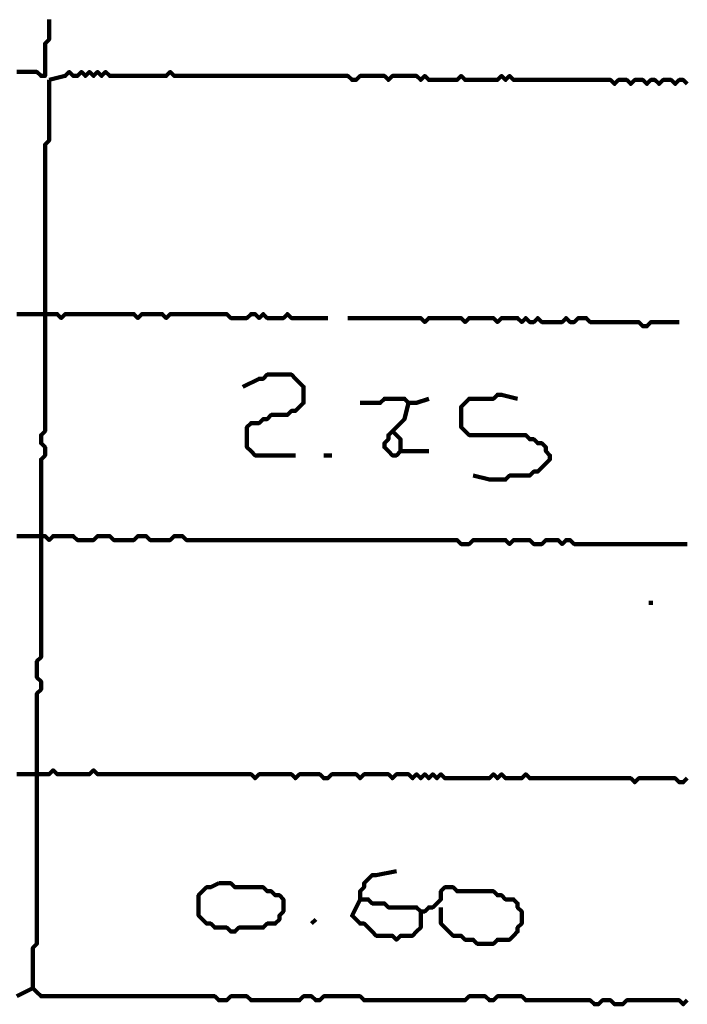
# Model space of a CAD drawing. Header units: metres. Extents: x 1959 to 4131, y 3282 to 4313.
# Tile 261 of 356: x 2426.92 to 2428.44, y 4294.63 to 4296.89. Entities that reach past the tile are written whole.
import ezdxf

# ---------------------------------------------------------------- set-up
doc = ezdxf.new("R2010")
doc.units = ezdxf.units.M
doc.layers.add('P', color=250, linetype='Continuous', lineweight=100)

msp = doc.modelspace()

# ---------------------------------------------------------------- linework, layer by layer
at = {"layer": 'P', "color": 0, "linetype": 'Continuous'}
for points in [[(2426.9125, 4296.7669), (2426.9217, 4296.7669), (2426.9309, 4296.7669), (2426.9402, 4296.7669), (2426.9494, 4296.7669), (2426.9586, 4296.7669), (2426.9679, 4296.7576), (2426.9771, 4296.7576), (2426.9771, 4296.7669), (2426.9771, 4296.7761), (2426.9771, 4296.7853), (2426.9771, 4296.7946), (2426.9771, 4296.8038), (2426.9771, 4296.813), (2426.9771, 4296.8223), (2426.9771, 4296.8315), (2426.9863, 4296.8407), (2426.9863, 4296.8499), (2426.9863, 4296.8592), (2426.9863, 4296.8684), (2426.9863, 4296.8776), (2426.9863, 4296.8869)], [(2426.9863, 4296.7484), (2427.0232, 4296.7576), (2427.0325, 4296.7669), (2427.0417, 4296.7576), (2427.0509, 4296.7576), (2427.0602, 4296.7669), (2427.0694, 4296.7576), (2427.0786, 4296.7669), (2427.0879, 4296.7576), (2427.0971, 4296.7669), (2427.1063, 4296.7576), (2427.1156, 4296.7669), (2427.1248, 4296.7576), (2427.134, 4296.7576), (2427.1432, 4296.7576), (2427.1525, 4296.7576), (2427.1617, 4296.7576), (2427.1709, 4296.7576), (2427.1802, 4296.7576), (2427.1894, 4296.7576), (2427.1986, 4296.7576), (2427.2079, 4296.7576), (2427.2171, 4296.7576), (2427.2263, 4296.7576), (2427.2356, 4296.7576), (2427.2448, 4296.7576), (2427.254, 4296.7576), (2427.2632, 4296.7669), (2427.2725, 4296.7576), (2427.2817, 4296.7576), (2427.2909, 4296.7576), (2427.3002, 4296.7576), (2427.3094, 4296.7576), (2427.3186, 4296.7576), (2427.3279, 4296.7576), (2427.3371, 4296.7576), (2427.3463, 4296.7576), (2427.3556, 4296.7576), (2427.3648, 4296.7576), (2427.374, 4296.7576), (2427.3832, 4296.7576), (2427.3925, 4296.7576), (2427.4017, 4296.7576), (2427.4109, 4296.7576), (2427.4202, 4296.7576), (2427.4294, 4296.7576), (2427.4386, 4296.7576), (2427.4479, 4296.7576), (2427.4571, 4296.7576), (2427.4663, 4296.7576), (2427.4756, 4296.7576), (2427.4848, 4296.7576), (2427.494, 4296.7576), (2427.5032, 4296.7576), (2427.5125, 4296.7576), (2427.5217, 4296.7576), (2427.5309, 4296.7576), (2427.5402, 4296.7576), (2427.5494, 4296.7576), (2427.5586, 4296.7576), (2427.5679, 4296.7576), (2427.5771, 4296.7576), (2427.5863, 4296.7576), (2427.5956, 4296.7576), (2427.6048, 4296.7576), (2427.614, 4296.7576), (2427.6232, 4296.7576), (2427.6325, 4296.7576), (2427.6417, 4296.7576), (2427.6509, 4296.7576), (2427.6602, 4296.7576), (2427.6694, 4296.7576), (2427.6786, 4296.7484), (2427.6879, 4296.7484), (2427.6971, 4296.7576), (2427.7063, 4296.7576), (2427.7156, 4296.7576), (2427.7248, 4296.7576), (2427.734, 4296.7576), (2427.7432, 4296.7576), (2427.7525, 4296.7576), (2427.7617, 4296.7484), (2427.7709, 4296.7576), (2427.7802, 4296.7576), (2427.7894, 4296.7576), (2427.7986, 4296.7576), (2427.8079, 4296.7576), (2427.8171, 4296.7576), (2427.8263, 4296.7576), (2427.8356, 4296.7484), (2427.8448, 4296.7576), (2427.854, 4296.7484), (2427.8632, 4296.7484), (2427.8725, 4296.7484), (2427.8817, 4296.7484), (2427.8909, 4296.7484), (2427.9002, 4296.7484), (2427.9094, 4296.7484), (2427.9186, 4296.7484), (2427.9279, 4296.7576), (2427.9371, 4296.7484), (2427.9463, 4296.7484), (2427.9556, 4296.7484), (2427.9648, 4296.7484), (2427.974, 4296.7484), (2427.9832, 4296.7484), (2427.9925, 4296.7484), (2428.0017, 4296.7484), (2428.0109, 4296.7484), (2428.0202, 4296.7576), (2428.0294, 4296.7484), (2428.0386, 4296.7576), (2428.0479, 4296.7484), (2428.0571, 4296.7484), (2428.0663, 4296.7484), (2428.0756, 4296.7484), (2428.0848, 4296.7484), (2428.094, 4296.7484), (2428.1032, 4296.7484), (2428.1125, 4296.7484), (2428.1217, 4296.7484), (2428.1309, 4296.7484), (2428.1402, 4296.7484), (2428.1494, 4296.7484), (2428.1586, 4296.7484), (2428.1679, 4296.7484), (2428.1771, 4296.7484), (2428.1863, 4296.7484), (2428.1956, 4296.7484), (2428.2048, 4296.7484), (2428.214, 4296.7484), (2428.2232, 4296.7484), (2428.2325, 4296.7484), (2428.2417, 4296.7484), (2428.2509, 4296.7484), (2428.2602, 4296.7484), (2428.2694, 4296.7484), (2428.2786, 4296.7392), (2428.2879, 4296.7484), (2428.2971, 4296.7484), (2428.3063, 4296.7484), (2428.3156, 4296.7392), (2428.3248, 4296.7484), (2428.334, 4296.7484), (2428.3432, 4296.7484), (2428.3525, 4296.7392), (2428.3617, 4296.7484), (2428.3709, 4296.7484), (2428.3802, 4296.7392), (2428.3894, 4296.7484), (2428.3986, 4296.7484), (2428.4079, 4296.7484), (2428.4171, 4296.7392), (2428.4263, 4296.7484), (2428.4356, 4296.7484), (2428.4448, 4296.7392)], [(2426.9863, 4296.7484), (2426.9863, 4296.7115), (2426.9863, 4296.7023), (2426.9863, 4296.693), (2426.9863, 4296.6838), (2426.9863, 4296.6746), (2426.9863, 4296.6653), (2426.9863, 4296.6561), (2426.9863, 4296.6469), (2426.9863, 4296.6376), (2426.9863, 4296.6284), (2426.9863, 4296.6192), (2426.9863, 4296.6099), (2426.9771, 4296.6007), (2426.9771, 4296.5915), (2426.9771, 4296.5823), (2426.9771, 4296.573), (2426.9771, 4296.5638), (2426.9771, 4296.5546), (2426.9771, 4296.5453), (2426.9771, 4296.5361), (2426.9771, 4296.5269), (2426.9771, 4296.5176), (2426.9771, 4296.5084), (2426.9771, 4296.4992), (2426.9771, 4296.4899), (2426.9771, 4296.4807), (2426.9771, 4296.4715), (2426.9771, 4296.4623), (2426.9771, 4296.453), (2426.9771, 4296.4438), (2426.9771, 4296.4346), (2426.9771, 4296.4253), (2426.9771, 4296.4161), (2426.9771, 4296.4069), (2426.9771, 4296.3976), (2426.9771, 4296.3884), (2426.9771, 4296.3792), (2426.9771, 4296.3699), (2426.9771, 4296.3607), (2426.9771, 4296.3515), (2426.9771, 4296.3423), (2426.9771, 4296.333), (2426.9771, 4296.3238), (2426.9771, 4296.3146), (2426.9771, 4296.3053), (2426.9771, 4296.2961), (2426.9771, 4296.2869), (2426.9771, 4296.2776), (2426.9771, 4296.2684), (2426.9771, 4296.2592), (2426.9771, 4296.2499), (2426.9771, 4296.2407), (2426.9771, 4296.2315), (2426.9771, 4296.2223), (2426.9771, 4296.213), (2426.9771, 4296.2038), (2426.9771, 4296.1946), (2426.9771, 4296.1853), (2426.9771, 4296.1761), (2426.9771, 4296.1669), (2426.9771, 4296.1576), (2426.9771, 4296.1484), (2426.9771, 4296.1392), (2426.9771, 4296.1299), (2426.9771, 4296.1207), (2426.9771, 4296.1115), (2426.9771, 4296.1023), (2426.9771, 4296.093), (2426.9771, 4296.0838), (2426.9771, 4296.0746), (2426.9771, 4296.0653), (2426.9771, 4296.0561), (2426.9771, 4296.0469), (2426.9771, 4296.0376), (2426.9771, 4296.0284), (2426.9771, 4296.0192), (2426.9771, 4296.0099), (2426.9771, 4296.0007), (2426.9771, 4295.9915), (2426.9771, 4295.9823), (2426.9771, 4295.973), (2426.9771, 4295.9638), (2426.9771, 4295.9546), (2426.9771, 4295.9453), (2426.9679, 4295.9361), (2426.9679, 4295.9269), (2426.9679, 4295.9176), (2426.9771, 4295.9084), (2426.9771, 4295.8992), (2426.9771, 4295.8899), (2426.9679, 4295.8807), (2426.9679, 4295.8715), (2426.9679, 4295.8623), (2426.9679, 4295.853), (2426.9679, 4295.8438), (2426.9679, 4295.8346), (2426.9679, 4295.8253), (2426.9679, 4295.8161), (2426.9679, 4295.8069), (2426.9679, 4295.7976), (2426.9679, 4295.7884), (2426.9679, 4295.7792), (2426.9679, 4295.7699), (2426.9679, 4295.7607), (2426.9679, 4295.7515), (2426.9679, 4295.7423), (2426.9679, 4295.733), (2426.9679, 4295.7238), (2426.9679, 4295.7146), (2426.9679, 4295.7053), (2426.9679, 4295.6961), (2426.9679, 4295.6869), (2426.9679, 4295.6776), (2426.9679, 4295.6684), (2426.9679, 4295.6592), (2426.9679, 4295.6499), (2426.9679, 4295.6407), (2426.9679, 4295.6315), (2426.9679, 4295.6223), (2426.9679, 4295.613), (2426.9679, 4295.6038), (2426.9679, 4295.5946), (2426.9679, 4295.5853), (2426.9679, 4295.5761), (2426.9679, 4295.5669), (2426.9679, 4295.5576), (2426.9679, 4295.5484), (2426.9679, 4295.5392), (2426.9679, 4295.5299), (2426.9679, 4295.5207), (2426.9679, 4295.5115), (2426.9679, 4295.5023), (2426.9679, 4295.493), (2426.9679, 4295.4838), (2426.9679, 4295.4746), (2426.9679, 4295.4653), (2426.9679, 4295.4561), (2426.9679, 4295.4469), (2426.9679, 4295.4376), (2426.9679, 4295.4284), (2426.9586, 4295.4192), (2426.9586, 4295.4099), (2426.9586, 4295.4007), (2426.9586, 4295.3915), (2426.9586, 4295.3823), (2426.9679, 4295.373), (2426.9679, 4295.3638), (2426.9679, 4295.3546), (2426.9586, 4295.3453), (2426.9586, 4295.3361), (2426.9586, 4295.3269), (2426.9586, 4295.3176), (2426.9586, 4295.3084), (2426.9586, 4295.2992), (2426.9586, 4295.2899), (2426.9586, 4295.2807), (2426.9586, 4295.2715), (2426.9586, 4295.2623), (2426.9586, 4295.253), (2426.9586, 4295.2438), (2426.9586, 4295.2346), (2426.9586, 4295.2253), (2426.9586, 4295.2161), (2426.9586, 4295.2069), (2426.9586, 4295.1976), (2426.9586, 4295.1884), (2426.9586, 4295.1792), (2426.9586, 4295.1699), (2426.9586, 4295.1607), (2426.9586, 4295.1515), (2426.9586, 4295.1423), (2426.9586, 4295.133), (2426.9586, 4295.1238), (2426.9586, 4295.1146), (2426.9586, 4295.1053), (2426.9586, 4295.0961), (2426.9586, 4295.0869), (2426.9586, 4295.0776), (2426.9586, 4295.0684), (2426.9586, 4295.0592), (2426.9586, 4295.0499), (2426.9586, 4295.0407), (2426.9586, 4295.0315), (2426.9586, 4295.0223), (2426.9586, 4295.013), (2426.9586, 4295.0038), (2426.9586, 4294.9946), (2426.9586, 4294.9853), (2426.9586, 4294.9761), (2426.9586, 4294.9669), (2426.9586, 4294.9576), (2426.9586, 4294.9484), (2426.9586, 4294.9392), (2426.9586, 4294.9299), (2426.9586, 4294.9207), (2426.9586, 4294.9115), (2426.9586, 4294.9023), (2426.9586, 4294.893), (2426.9586, 4294.8838), (2426.9586, 4294.8746), (2426.9586, 4294.8653), (2426.9586, 4294.8561), (2426.9586, 4294.8469), (2426.9586, 4294.8376), (2426.9586, 4294.8284), (2426.9586, 4294.8192), (2426.9586, 4294.8099), (2426.9586, 4294.8007), (2426.9586, 4294.7915), (2426.9586, 4294.7823), (2426.9586, 4294.773), (2426.9494, 4294.7638), (2426.9494, 4294.7546), (2426.9494, 4294.7453), (2426.9494, 4294.7361), (2426.9494, 4294.7269), (2426.9494, 4294.7176), (2426.9494, 4294.7084), (2426.9494, 4294.6992), (2426.9494, 4294.6899), (2426.9494, 4294.6807), (2426.9494, 4294.6715), (2426.9586, 4294.6623), (2426.9679, 4294.653), (2426.9771, 4294.653), (2426.9863, 4294.653), (2426.9956, 4294.653), (2427.0048, 4294.653), (2427.014, 4294.653), (2427.0232, 4294.653), (2427.0325, 4294.653), (2427.0417, 4294.653), (2427.0509, 4294.653), (2427.0602, 4294.653), (2427.0694, 4294.653), (2427.0786, 4294.653), (2427.0879, 4294.653), (2427.0971, 4294.653), (2427.1063, 4294.653), (2427.1156, 4294.653), (2427.1248, 4294.653), (2427.134, 4294.653), (2427.1432, 4294.653), (2427.1525, 4294.653), (2427.1617, 4294.653), (2427.1709, 4294.653), (2427.1802, 4294.653), (2427.1894, 4294.653), (2427.1986, 4294.653), (2427.2079, 4294.653), (2427.2171, 4294.653), (2427.2263, 4294.653), (2427.2356, 4294.653), (2427.2448, 4294.653), (2427.254, 4294.653), (2427.2632, 4294.653), (2427.2725, 4294.653), (2427.2817, 4294.653), (2427.2909, 4294.653), (2427.3002, 4294.653), (2427.3094, 4294.653), (2427.3186, 4294.653), (2427.3279, 4294.653), (2427.3371, 4294.653), (2427.3463, 4294.653), (2427.3556, 4294.653), (2427.3648, 4294.653), (2427.374, 4294.6438), (2427.3832, 4294.6438), (2427.3925, 4294.6438), (2427.4017, 4294.653), (2427.4109, 4294.653), (2427.4202, 4294.653), (2427.4294, 4294.653), (2427.4386, 4294.653), (2427.4479, 4294.6438), (2427.4571, 4294.6438), (2427.4663, 4294.6438), (2427.4756, 4294.6438), (2427.4848, 4294.6438), (2427.494, 4294.6438), (2427.5032, 4294.6438), (2427.5125, 4294.6438), (2427.5217, 4294.6438), (2427.5309, 4294.6438), (2427.5402, 4294.6438), (2427.5494, 4294.6438), (2427.5586, 4294.6438), (2427.5679, 4294.653), (2427.5771, 4294.653), (2427.5863, 4294.653), (2427.5956, 4294.6438), (2427.6048, 4294.6438), (2427.614, 4294.653), (2427.6232, 4294.653), (2427.6325, 4294.653), (2427.6417, 4294.653), (2427.6509, 4294.653), (2427.6602, 4294.653), (2427.6694, 4294.653), (2427.6786, 4294.653), (2427.6879, 4294.653), (2427.6971, 4294.653), (2427.7063, 4294.6438), (2427.7156, 4294.6438), (2427.7248, 4294.6438), (2427.734, 4294.6438), (2427.7432, 4294.6438), (2427.7525, 4294.6438), (2427.7617, 4294.6438), (2427.7709, 4294.6438), (2427.7802, 4294.6438), (2427.7894, 4294.6438), (2427.7986, 4294.6438), (2427.8079, 4294.6438), (2427.8171, 4294.6438), (2427.8263, 4294.6438), (2427.8356, 4294.6438), (2427.8448, 4294.6438), (2427.854, 4294.6438), (2427.8632, 4294.6438), (2427.8725, 4294.6438), (2427.8817, 4294.6438), (2427.8909, 4294.6438), (2427.9002, 4294.6438), (2427.9094, 4294.6438), (2427.9186, 4294.6438), (2427.9279, 4294.6438), (2427.9371, 4294.6438), (2427.9463, 4294.653), (2427.9556, 4294.653), (2427.9648, 4294.653), (2427.974, 4294.653), (2427.9832, 4294.653), (2427.9925, 4294.6438), (2428.0017, 4294.6438), (2428.0109, 4294.653), (2428.0202, 4294.653), (2428.0294, 4294.653), (2428.0386, 4294.653), (2428.0479, 4294.653), (2428.0571, 4294.653), (2428.0663, 4294.653), (2428.0756, 4294.6438), (2428.0848, 4294.6438), (2428.094, 4294.6438), (2428.1032, 4294.6438), (2428.1125, 4294.6438), (2428.1217, 4294.6438), (2428.1309, 4294.6438), (2428.1402, 4294.6438), (2428.1494, 4294.6438), (2428.1586, 4294.6438), (2428.1679, 4294.6438), (2428.1771, 4294.6438), (2428.1863, 4294.6438), (2428.1956, 4294.6438), (2428.2048, 4294.6438), (2428.214, 4294.6438), (2428.2232, 4294.6438), (2428.2325, 4294.6346), (2428.2417, 4294.6346), (2428.2509, 4294.6438), (2428.2602, 4294.6438), (2428.2694, 4294.6438), (2428.2786, 4294.6346), (2428.2879, 4294.6346), (2428.2971, 4294.6346), (2428.3063, 4294.6438), (2428.3156, 4294.6438), (2428.3248, 4294.6438), (2428.334, 4294.6438), (2428.3432, 4294.6438), (2428.3525, 4294.6438), (2428.3617, 4294.6438), (2428.3709, 4294.6438), (2428.3802, 4294.6438), (2428.3894, 4294.6438), (2428.3986, 4294.6438), (2428.4079, 4294.6438), (2428.4171, 4294.6438), (2428.4263, 4294.6438), (2428.4356, 4294.6346), (2428.4448, 4294.6438)], [(2426.9125, 4296.213), (2426.9217, 4296.213), (2426.9309, 4296.213), (2426.9402, 4296.213), (2426.9494, 4296.213), (2426.9586, 4296.213), (2426.9679, 4296.213), (2426.9771, 4296.213), (2426.9863, 4296.213), (2426.9956, 4296.213), (2427.0048, 4296.213), (2427.014, 4296.2038), (2427.0232, 4296.213), (2427.0325, 4296.213), (2427.0417, 4296.213), (2427.0509, 4296.213), (2427.0602, 4296.213), (2427.0694, 4296.213), (2427.0786, 4296.213), (2427.0879, 4296.213), (2427.0971, 4296.213), (2427.1063, 4296.213), (2427.1156, 4296.213), (2427.1248, 4296.213), (2427.134, 4296.213), (2427.1432, 4296.213), (2427.1525, 4296.213), (2427.1617, 4296.213), (2427.1709, 4296.213), (2427.1802, 4296.213), (2427.1894, 4296.2038), (2427.1986, 4296.213), (2427.2079, 4296.213), (2427.2171, 4296.213), (2427.2263, 4296.213), (2427.2356, 4296.213), (2427.2448, 4296.213), (2427.254, 4296.2038), (2427.2632, 4296.213), (2427.2725, 4296.213), (2427.2817, 4296.213), (2427.2909, 4296.213), (2427.3002, 4296.213), (2427.3094, 4296.213), (2427.3186, 4296.213), (2427.3279, 4296.213), (2427.3371, 4296.213), (2427.3463, 4296.213), (2427.3556, 4296.213), (2427.3648, 4296.213), (2427.374, 4296.213), (2427.3832, 4296.213), (2427.3925, 4296.213), (2427.4017, 4296.2038), (2427.4109, 4296.2038), (2427.4202, 4296.2038), (2427.4294, 4296.2038), (2427.4386, 4296.2038), (2427.4479, 4296.213), (2427.4571, 4296.213), (2427.4663, 4296.2038), (2427.4756, 4296.213), (2427.4848, 4296.2038), (2427.494, 4296.2038), (2427.5032, 4296.2038), (2427.5125, 4296.2038), (2427.5217, 4296.2038), (2427.5309, 4296.213), (2427.5402, 4296.2038), (2427.5494, 4296.2038), (2427.5586, 4296.2038), (2427.5679, 4296.2038), (2427.5771, 4296.2038), (2427.5863, 4296.2038), (2427.6232, 4296.2038)], [(2427.6694, 4296.2038), (2427.7063, 4296.2038), (2427.7156, 4296.2038), (2427.7248, 4296.2038), (2427.734, 4296.2038), (2427.7432, 4296.2038), (2427.7525, 4296.2038), (2427.7617, 4296.2038), (2427.7709, 4296.2038), (2427.7802, 4296.2038), (2427.7894, 4296.2038), (2427.7986, 4296.2038), (2427.8079, 4296.2038), (2427.8171, 4296.2038), (2427.8263, 4296.2038), (2427.8356, 4296.2038), (2427.8448, 4296.1946), (2427.854, 4296.2038), (2427.8632, 4296.2038), (2427.8725, 4296.2038), (2427.8817, 4296.2038), (2427.8909, 4296.2038), (2427.9002, 4296.2038), (2427.9094, 4296.2038), (2427.9186, 4296.2038), (2427.9279, 4296.2038), (2427.9371, 4296.1946), (2427.9463, 4296.2038), (2427.9556, 4296.2038), (2427.9648, 4296.2038), (2427.974, 4296.2038), (2427.9832, 4296.2038), (2427.9925, 4296.2038), (2428.0017, 4296.2038), (2428.0109, 4296.1946), (2428.0202, 4296.2038), (2428.0294, 4296.2038), (2428.0386, 4296.2038), (2428.0479, 4296.2038), (2428.0571, 4296.2038), (2428.0663, 4296.1946), (2428.0756, 4296.2038), (2428.0848, 4296.1946), (2428.094, 4296.1946), (2428.1032, 4296.2038), (2428.1125, 4296.1946), (2428.1217, 4296.1946), (2428.1309, 4296.1946), (2428.1402, 4296.1946), (2428.1494, 4296.1946), (2428.1586, 4296.1946), (2428.1679, 4296.2038), (2428.1771, 4296.1946), (2428.1863, 4296.1946), (2428.1956, 4296.2038), (2428.2048, 4296.2038), (2428.214, 4296.2038), (2428.2232, 4296.1946), (2428.2325, 4296.1946), (2428.2417, 4296.1946), (2428.2509, 4296.1946), (2428.2602, 4296.1946), (2428.2694, 4296.1946), (2428.2786, 4296.1946), (2428.2879, 4296.1946), (2428.2971, 4296.1946), (2428.3063, 4296.1946), (2428.3156, 4296.1946), (2428.3248, 4296.1946), (2428.334, 4296.1946), (2428.3432, 4296.1853), (2428.3525, 4296.1853), (2428.3617, 4296.1946), (2428.3709, 4296.1946), (2428.3802, 4296.1946), (2428.3894, 4296.1946), (2428.4263, 4296.1946)], [(2427.4294, 4296.0469), (2427.4663, 4296.0653), (2427.4756, 4296.0653), (2427.4848, 4296.0746), (2427.494, 4296.0746), (2427.5032, 4296.0746), (2427.5125, 4296.0746), (2427.5217, 4296.0746), (2427.5309, 4296.0746), (2427.5402, 4296.0746), (2427.5494, 4296.0653), (2427.5586, 4296.0561), (2427.5679, 4296.0469), (2427.5679, 4296.0376), (2427.5679, 4296.0284), (2427.5679, 4296.0192), (2427.5679, 4296.0099), (2427.5586, 4296.0007), (2427.5494, 4295.9915), (2427.5402, 4295.9915), (2427.5309, 4295.9823), (2427.5217, 4295.9823), (2427.5125, 4295.9823), (2427.5032, 4295.9823), (2427.494, 4295.9823), (2427.4848, 4295.973), (2427.4756, 4295.973), (2427.4663, 4295.9638), (2427.4571, 4295.9638), (2427.4479, 4295.9638), (2427.4386, 4295.9546), (2427.4386, 4295.9453), (2427.4386, 4295.9361), (2427.4386, 4295.9269), (2427.4386, 4295.9176), (2427.4386, 4295.9084), (2427.4479, 4295.8992), (2427.4571, 4295.8899), (2427.4663, 4295.8899), (2427.4756, 4295.8899), (2427.4848, 4295.8899), (2427.494, 4295.8899), (2427.5032, 4295.8899), (2427.5125, 4295.8899), (2427.5494, 4295.8899)], [(2427.6971, 4296.0099), (2427.734, 4296.0099), (2427.7432, 4296.0099), (2427.7525, 4296.0192), (2427.7617, 4296.0192), (2427.7709, 4296.0192), (2427.7802, 4296.0192), (2427.7894, 4296.0192), (2427.7986, 4296.0192), (2427.8079, 4296.0099), (2427.8171, 4296.0099), (2427.8263, 4296.0099), (2427.854, 4296.0192)], [(2427.9556, 4295.8438), (2427.9925, 4295.8346), (2428.0017, 4295.8346), (2428.0109, 4295.8346), (2428.0202, 4295.8346), (2428.0294, 4295.8346), (2428.0386, 4295.8438), (2428.0479, 4295.8438), (2428.0571, 4295.8438), (2428.0663, 4295.8438), (2428.0756, 4295.8438), (2428.0848, 4295.8438), (2428.094, 4295.853), (2428.1032, 4295.853), (2428.1125, 4295.8623), (2428.1217, 4295.8715), (2428.1309, 4295.8807), (2428.1309, 4295.8899), (2428.1217, 4295.8992), (2428.1217, 4295.9084), (2428.1125, 4295.9176), (2428.1032, 4295.9176), (2428.094, 4295.9269), (2428.0848, 4295.9269), (2428.0756, 4295.9361), (2428.0663, 4295.9361), (2428.0571, 4295.9361), (2428.0479, 4295.9361), (2428.0386, 4295.9361), (2428.0294, 4295.9361), (2428.0202, 4295.9361), (2428.0109, 4295.9361), (2428.0017, 4295.9361), (2427.9925, 4295.9361), (2427.9832, 4295.9361), (2427.974, 4295.9361), (2427.9648, 4295.9361), (2427.9556, 4295.9361), (2427.9463, 4295.9361), (2427.9371, 4295.9453), (2427.9279, 4295.9546), (2427.9279, 4295.9638), (2427.9279, 4295.973), (2427.9279, 4295.9823), (2427.9279, 4295.9915), (2427.9279, 4296.0007), (2427.9371, 4296.0099), (2427.9463, 4296.0192), (2427.9556, 4296.0192), (2427.9648, 4296.0192), (2427.974, 4296.0192), (2427.9832, 4296.0192), (2427.9925, 4296.0192), (2428.0017, 4296.0192), (2428.0109, 4296.0284), (2428.0202, 4296.0284), (2428.0571, 4296.0192)], [(2427.8079, 4296.0099), (2427.7986, 4295.973), (2427.7894, 4295.9638), (2427.7802, 4295.9546), (2427.7709, 4295.9453), (2427.7617, 4295.9361), (2427.7617, 4295.9269), (2427.7525, 4295.9176), (2427.7525, 4295.9084), (2427.7617, 4295.8992), (2427.7709, 4295.8899), (2427.7802, 4295.8899), (2427.7894, 4295.8992), (2427.7894, 4295.9084), (2427.7894, 4295.9176), (2427.7894, 4295.9269), (2427.7709, 4295.9453)], [(2427.614, 4295.8899), (2427.6325, 4295.8899)], [(2427.7894, 4295.8992), (2427.8079, 4295.8992), (2427.8171, 4295.8992), (2427.8263, 4295.8992), (2427.854, 4295.8992)], [(2426.9125, 4295.7053), (2426.9217, 4295.7053), (2426.9309, 4295.7053), (2426.9402, 4295.7053), (2426.9494, 4295.7053), (2426.9586, 4295.7053), (2426.9679, 4295.7053), (2426.9771, 4295.7053), (2426.9863, 4295.6961), (2426.9956, 4295.7053), (2427.0048, 4295.7053), (2427.014, 4295.7053), (2427.0232, 4295.7053), (2427.0325, 4295.7053), (2427.0417, 4295.7053), (2427.0509, 4295.6961), (2427.0602, 4295.6961), (2427.0694, 4295.6961), (2427.0786, 4295.6961), (2427.0879, 4295.6961), (2427.0971, 4295.7053), (2427.1063, 4295.7053), (2427.1156, 4295.7053), (2427.1248, 4295.7053), (2427.134, 4295.6961), (2427.1432, 4295.6961), (2427.1525, 4295.6961), (2427.1617, 4295.6961), (2427.1709, 4295.6961), (2427.1802, 4295.6961), (2427.1894, 4295.7053), (2427.1986, 4295.7053), (2427.2079, 4295.7053), (2427.2171, 4295.6961), (2427.2263, 4295.6961), (2427.2356, 4295.6961), (2427.2448, 4295.6961), (2427.254, 4295.6961), (2427.2632, 4295.6961), (2427.2725, 4295.7053), (2427.2817, 4295.7053), (2427.2909, 4295.7053), (2427.3002, 4295.6961), (2427.3094, 4295.6961), (2427.3186, 4295.6961), (2427.3279, 4295.6961), (2427.3371, 4295.6961), (2427.3463, 4295.6961), (2427.3556, 4295.6961), (2427.3648, 4295.6961), (2427.374, 4295.6961), (2427.3832, 4295.6961), (2427.3925, 4295.6961), (2427.4017, 4295.6961), (2427.4109, 4295.6961), (2427.4202, 4295.6961), (2427.4294, 4295.6961), (2427.4386, 4295.6961), (2427.4479, 4295.6961), (2427.4571, 4295.6961), (2427.4663, 4295.6961), (2427.4756, 4295.6961), (2427.4848, 4295.6961), (2427.494, 4295.6961), (2427.5032, 4295.6961), (2427.5125, 4295.6961), (2427.5217, 4295.6961), (2427.5309, 4295.6961), (2427.5402, 4295.6961), (2427.5494, 4295.6961), (2427.5586, 4295.6961), (2427.5679, 4295.6961), (2427.5771, 4295.6961), (2427.5863, 4295.6961), (2427.5956, 4295.6961), (2427.6048, 4295.6961), (2427.614, 4295.6961), (2427.6232, 4295.6961), (2427.6325, 4295.6961), (2427.6417, 4295.6961), (2427.6509, 4295.6961), (2427.6602, 4295.6961), (2427.6694, 4295.6961), (2427.6786, 4295.6961), (2427.6879, 4295.6961), (2427.6971, 4295.6961), (2427.7063, 4295.6961), (2427.7156, 4295.6961), (2427.7248, 4295.6961), (2427.734, 4295.6961), (2427.7432, 4295.6961), (2427.7525, 4295.6961), (2427.7617, 4295.6961), (2427.7709, 4295.6961), (2427.7802, 4295.6961), (2427.7894, 4295.6961), (2427.7986, 4295.6961), (2427.8079, 4295.6961), (2427.8171, 4295.6961), (2427.8263, 4295.6961), (2427.8356, 4295.6961), (2427.8448, 4295.6961), (2427.854, 4295.6961), (2427.8632, 4295.6961), (2427.8725, 4295.6961), (2427.8817, 4295.6961), (2427.8909, 4295.6961), (2427.9002, 4295.6961), (2427.9094, 4295.6961), (2427.9186, 4295.6961), (2427.9279, 4295.6869), (2427.9371, 4295.6869), (2427.9463, 4295.6869), (2427.9556, 4295.6961), (2427.9648, 4295.6961), (2427.974, 4295.6961), (2427.9832, 4295.6961), (2427.9925, 4295.6961), (2428.0017, 4295.6961), (2428.0109, 4295.6961), (2428.0202, 4295.6961), (2428.0294, 4295.6961), (2428.0386, 4295.6869), (2428.0479, 4295.6961), (2428.0571, 4295.6961), (2428.0663, 4295.6961), (2428.0756, 4295.6961), (2428.0848, 4295.6961), (2428.094, 4295.6869), (2428.1032, 4295.6869), (2428.1125, 4295.6869), (2428.1217, 4295.6961), (2428.1309, 4295.6961), (2428.1402, 4295.6961), (2428.1494, 4295.6961), (2428.1586, 4295.6869), (2428.1679, 4295.6961), (2428.1771, 4295.6961), (2428.1863, 4295.6869), (2428.1956, 4295.6869), (2428.2048, 4295.6869), (2428.214, 4295.6869), (2428.2232, 4295.6869), (2428.2325, 4295.6869), (2428.2417, 4295.6869), (2428.2509, 4295.6869), (2428.2602, 4295.6869), (2428.2694, 4295.6869), (2428.2786, 4295.6869), (2428.2879, 4295.6869), (2428.2971, 4295.6869), (2428.3063, 4295.6869), (2428.3156, 4295.6869), (2428.3248, 4295.6869), (2428.334, 4295.6869), (2428.3432, 4295.6869), (2428.3525, 4295.6869), (2428.3617, 4295.6869), (2428.3709, 4295.6869), (2428.3802, 4295.6869), (2428.3894, 4295.6869), (2428.3986, 4295.6869), (2428.4079, 4295.6869), (2428.4171, 4295.6869), (2428.4263, 4295.6869), (2428.4356, 4295.6869), (2428.4448, 4295.6869)], [(2428.3617, 4295.5576), (2428.3617, 4295.5484)], [(2426.9125, 4295.1607), (2426.9217, 4295.1607), (2426.9309, 4295.1607), (2426.9402, 4295.1607), (2426.9494, 4295.1607), (2426.9586, 4295.1607), (2426.9679, 4295.1607), (2426.9771, 4295.1607), (2426.9863, 4295.1607), (2426.9956, 4295.1699), (2427.0048, 4295.1607), (2427.014, 4295.1607), (2427.0232, 4295.1607), (2427.0325, 4295.1607), (2427.0417, 4295.1607), (2427.0509, 4295.1607), (2427.0602, 4295.1607), (2427.0694, 4295.1607), (2427.0786, 4295.1607), (2427.0879, 4295.1699), (2427.0971, 4295.1607), (2427.1063, 4295.1607), (2427.1156, 4295.1607), (2427.1248, 4295.1607), (2427.134, 4295.1607), (2427.1432, 4295.1607), (2427.1525, 4295.1607), (2427.1617, 4295.1607), (2427.1709, 4295.1607), (2427.1802, 4295.1607), (2427.1894, 4295.1607), (2427.1986, 4295.1607), (2427.2079, 4295.1607), (2427.2171, 4295.1607), (2427.2263, 4295.1607), (2427.2356, 4295.1607), (2427.2448, 4295.1607), (2427.254, 4295.1607), (2427.2632, 4295.1607), (2427.2725, 4295.1607), (2427.2817, 4295.1607), (2427.2909, 4295.1607), (2427.3002, 4295.1607), (2427.3094, 4295.1607), (2427.3186, 4295.1607), (2427.3279, 4295.1607), (2427.3371, 4295.1607), (2427.3463, 4295.1607), (2427.3556, 4295.1607), (2427.3648, 4295.1607), (2427.374, 4295.1607), (2427.3832, 4295.1607), (2427.3925, 4295.1607), (2427.4017, 4295.1607), (2427.4109, 4295.1607), (2427.4202, 4295.1607), (2427.4294, 4295.1607), (2427.4386, 4295.1607), (2427.4479, 4295.1607), (2427.4571, 4295.1515), (2427.4663, 4295.1607), (2427.4756, 4295.1607), (2427.4848, 4295.1607), (2427.494, 4295.1607), (2427.5032, 4295.1607), (2427.5125, 4295.1607), (2427.5217, 4295.1607), (2427.5309, 4295.1607), (2427.5402, 4295.1607), (2427.5494, 4295.1515), (2427.5586, 4295.1607), (2427.5679, 4295.1607), (2427.5771, 4295.1607), (2427.5863, 4295.1607), (2427.5956, 4295.1607), (2427.6048, 4295.1607), (2427.614, 4295.1515), (2427.6232, 4295.1515), (2427.6325, 4295.1607), (2427.6417, 4295.1607), (2427.6509, 4295.1607), (2427.6602, 4295.1607), (2427.6694, 4295.1607), (2427.6786, 4295.1607), (2427.6879, 4295.1607), (2427.6971, 4295.1515), (2427.7063, 4295.1607), (2427.7156, 4295.1607), (2427.7248, 4295.1607), (2427.734, 4295.1607), (2427.7432, 4295.1607), (2427.7525, 4295.1607), (2427.7617, 4295.1607), (2427.7709, 4295.1515), (2427.7802, 4295.1607), (2427.7894, 4295.1607), (2427.7986, 4295.1607), (2427.8079, 4295.1607), (2427.8171, 4295.1515), (2427.8263, 4295.1607), (2427.8356, 4295.1515), (2427.8448, 4295.1607), (2427.854, 4295.1515), (2427.8632, 4295.1607), (2427.8725, 4295.1515), (2427.8817, 4295.1607), (2427.8909, 4295.1515), (2427.9002, 4295.1515), (2427.9094, 4295.1515), (2427.9186, 4295.1515), (2427.9279, 4295.1515), (2427.9371, 4295.1515), (2427.9463, 4295.1515), (2427.9556, 4295.1515), (2427.9648, 4295.1515), (2427.974, 4295.1515), (2427.9832, 4295.1515), (2427.9925, 4295.1515), (2428.0017, 4295.1607), (2428.0109, 4295.1515), (2428.0202, 4295.1607), (2428.0294, 4295.1515), (2428.0386, 4295.1515), (2428.0479, 4295.1515), (2428.0571, 4295.1515), (2428.0663, 4295.1515), (2428.0756, 4295.1607), (2428.0848, 4295.1515), (2428.094, 4295.1515), (2428.1032, 4295.1515), (2428.1125, 4295.1515), (2428.1217, 4295.1515), (2428.1309, 4295.1515), (2428.1402, 4295.1515), (2428.1494, 4295.1515), (2428.1586, 4295.1515), (2428.1679, 4295.1515), (2428.1771, 4295.1515), (2428.1863, 4295.1515), (2428.1956, 4295.1515), (2428.2048, 4295.1515), (2428.214, 4295.1515), (2428.2232, 4295.1515), (2428.2325, 4295.1515), (2428.2417, 4295.1515), (2428.2509, 4295.1515), (2428.2602, 4295.1515), (2428.2694, 4295.1515), (2428.2786, 4295.1515), (2428.2879, 4295.1515), (2428.2971, 4295.1515), (2428.3063, 4295.1515), (2428.3156, 4295.1515), (2428.3248, 4295.1423), (2428.334, 4295.1515), (2428.3432, 4295.1515), (2428.3525, 4295.1515), (2428.3617, 4295.1515), (2428.3709, 4295.1515), (2428.3802, 4295.1515), (2428.3894, 4295.1515), (2428.3986, 4295.1515), (2428.4079, 4295.1515), (2428.4171, 4295.1515), (2428.4263, 4295.1423), (2428.4356, 4295.1423), (2428.4448, 4295.1515)], [(2427.8817, 4294.8561), (2427.8817, 4294.8192), (2427.8909, 4294.8099), (2427.9002, 4294.8007), (2427.9094, 4294.7915), (2427.9186, 4294.7915), (2427.9279, 4294.7915), (2427.9371, 4294.7823), (2427.9463, 4294.7823), (2427.9556, 4294.7823), (2427.9648, 4294.773), (2427.974, 4294.773), (2427.9832, 4294.773), (2427.9925, 4294.773), (2428.0017, 4294.773), (2428.0109, 4294.7823), (2428.0202, 4294.7823), (2428.0294, 4294.7823), (2428.0386, 4294.7823), (2428.0479, 4294.7915), (2428.0571, 4294.8007), (2428.0571, 4294.8099), (2428.0663, 4294.8192), (2428.0663, 4294.8284), (2428.0663, 4294.8376), (2428.0663, 4294.8469), (2428.0571, 4294.8561), (2428.0571, 4294.8653), (2428.0479, 4294.8746), (2428.0386, 4294.8746), (2428.0294, 4294.8746), (2428.0202, 4294.8838), (2428.0109, 4294.8838), (2428.0017, 4294.893), (2427.9925, 4294.893), (2427.9832, 4294.893), (2427.974, 4294.893), (2427.9648, 4294.893), (2427.9556, 4294.893), (2427.9463, 4294.893), (2427.9371, 4294.893), (2427.9279, 4294.893), (2427.9186, 4294.893), (2427.9094, 4294.9023), (2427.9002, 4294.9023), (2427.8909, 4294.9023), (2427.8817, 4294.893), (2427.8817, 4294.8838), (2427.8817, 4294.8746), (2427.8725, 4294.8653), (2427.8632, 4294.8561), (2427.854, 4294.8561), (2427.8448, 4294.8469), (2427.8356, 4294.8469), (2427.8263, 4294.8561), (2427.8171, 4294.8561), (2427.8079, 4294.8561), (2427.7986, 4294.8561), (2427.7894, 4294.8561), (2427.7802, 4294.8561), (2427.7709, 4294.8561), (2427.7617, 4294.8561), (2427.7525, 4294.8653), (2427.7432, 4294.8653), (2427.734, 4294.8653), (2427.7248, 4294.8653), (2427.7156, 4294.8746), (2427.7063, 4294.8746), (2427.6971, 4294.8746), (2427.6971, 4294.8838), (2427.6971, 4294.893), (2427.7063, 4294.9023), (2427.7063, 4294.9115), (2427.7156, 4294.9207), (2427.7248, 4294.9299), (2427.734, 4294.9299), (2427.7802, 4294.9392)], [(2427.374, 4294.9115), (2427.3832, 4294.9115), (2427.3925, 4294.9115), (2427.4017, 4294.9115), (2427.4109, 4294.9023), (2427.4202, 4294.9023), (2427.4294, 4294.9023), (2427.4386, 4294.9023), (2427.4479, 4294.9023), (2427.4571, 4294.9023), (2427.4663, 4294.9023), (2427.4756, 4294.9023), (2427.4848, 4294.893), (2427.494, 4294.893), (2427.5032, 4294.8838), (2427.5125, 4294.8838), (2427.5217, 4294.8746), (2427.5217, 4294.8653), (2427.5217, 4294.8561), (2427.5217, 4294.8469), (2427.5125, 4294.8376), (2427.5125, 4294.8284), (2427.5032, 4294.8192), (2427.494, 4294.8192), (2427.4848, 4294.8192), (2427.4756, 4294.8099), (2427.4663, 4294.8099), (2427.4571, 4294.8099), (2427.4479, 4294.8099), (2427.4386, 4294.8099), (2427.4294, 4294.8099), (2427.4202, 4294.8099), (2427.4109, 4294.8007), (2427.4017, 4294.8007), (2427.3925, 4294.8099), (2427.3832, 4294.8099), (2427.374, 4294.8099), (2427.3648, 4294.8099), (2427.3556, 4294.8192), (2427.3463, 4294.8192), (2427.3371, 4294.8284), (2427.3279, 4294.8376), (2427.3279, 4294.8469), (2427.3279, 4294.8561), (2427.3279, 4294.8653), (2427.3279, 4294.8746), (2427.3279, 4294.8838), (2427.3371, 4294.893), (2427.3463, 4294.9023), (2427.3556, 4294.9023), (2427.374, 4294.9115)], [(2427.6971, 4294.8746), (2427.6786, 4294.8376), (2427.6879, 4294.8284), (2427.6971, 4294.8192), (2427.7063, 4294.8192), (2427.7156, 4294.8099), (2427.7248, 4294.8007), (2427.734, 4294.7915), (2427.7432, 4294.7915), (2427.7525, 4294.7915), (2427.7617, 4294.7915), (2427.7709, 4294.7915), (2427.7802, 4294.7823), (2427.7894, 4294.7915), (2427.7986, 4294.7915), (2427.8079, 4294.7915), (2427.8171, 4294.7915), (2427.8263, 4294.8007), (2427.8356, 4294.8099), (2427.8356, 4294.8192), (2427.8356, 4294.8469)], [(2427.5956, 4294.8284), (2427.5863, 4294.8192)], [(2426.9125, 4294.653), (2426.9494, 4294.6715)]]:
    msp.add_lwpolyline(points, dxfattribs=at)

doc.saveas('drawing.dxf')
